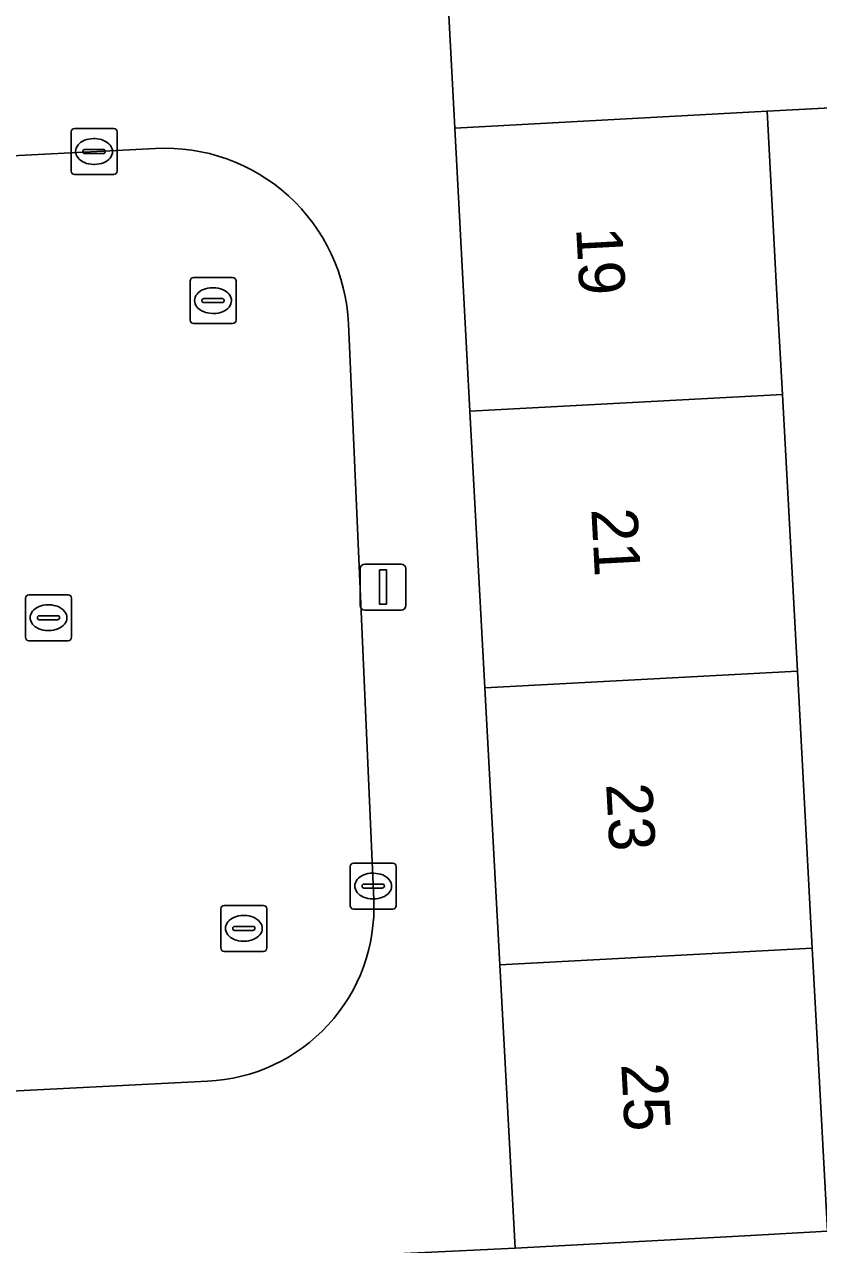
# Model space of a CAD drawing. Extents: x 161084 to 161928, y 385354 to 386522.
# Drawn here: x 161702.9 to 161720.17, y 385911.78 to 385938.31 of the extents above; entities that cross this region are included whole.
import ezdxf

# ---------------------------------------------------------------- set-up
doc = ezdxf.new("R2010")
doc.units = 0
for name, color, linetype in [('IMGEO_Erf', 7, 'Continuous'), ('IMGEO_Kolk', 7, 'Continuous'), ('IMGEO_Lichtmast', 7, 'Continuous'), ('IMGEO_Muur', 7, 'Continuous'), ('IMGEO_Pand', 7, 'Continuous'), ('IMGEO_Pand_nummerreeks', 7, 'Continuous'), ('IMGEO_Rijbaan_lokaal_open', 7, 'Continuous'), ('IMGEO_Rioolput', 7, 'Continuous'), ('IMGEO_Voetpad_open', 7, 'Continuous')]:
    doc.layers.add(name, color=color, linetype=linetype)

msp = doc.modelspace()

# ---------------------------------------------------------------- linework, layer by layer
at = {"layer": 'IMGEO_Erf'}
msp.add_lwpolyline([(161730.374, 385937.016), (161719.052, 385936.425), (161719.26, 385932.569), (161719.384, 385930.266), (161719.71, 385924.245), (161720.035, 385918.223), (161720.142, 385916.24), (161720.367, 385912.065), (161718.565, 385911.968), (161713.572, 385911.698)], dxfattribs=at)
at = {"layer": 'IMGEO_Kolk'}
for p, q in [((161703.915, 385935.121), (161703.915, 385935.973)), ((161703.99, 385936.047), (161704.842, 385936.047)), ((161704.916, 385935.973), (161704.916, 385935.121)), ((161704.403, 385935.827), (161704.428, 385935.827)), ((161704.174, 385935.541), (161704.174, 385935.553)), ((161704.612, 385935.504), (161704.214, 385935.504)), ((161704.217, 385935.59), (161704.615, 385935.59)), ((161704.658, 385935.553), (161704.658, 385935.541)), ((161704.426, 385935.267), (161704.401, 385935.267)), ((161704.842, 385935.047), (161703.99, 385935.047)), ((161702.924, 385924.982), (161702.924, 385925.834)), ((161702.999, 385925.908), (161703.851, 385925.908)), ((161703.925, 385925.834), (161703.925, 385924.982)), ((161703.412, 385925.688), (161703.437, 385925.688)), ((161703.183, 385925.402), (161703.183, 385925.414)), ((161703.621, 385925.365), (161703.223, 385925.365)), ((161703.226, 385925.451), (161703.624, 385925.451)), ((161703.667, 385925.414), (161703.667, 385925.402)), ((161703.435, 385925.128), (161703.41, 385925.128)), ((161703.851, 385924.908), (161702.999, 385924.908)), ((161709.985, 385919.146), (161709.985, 385919.998)), ((161710.06, 385920.072), (161710.912, 385920.072)), ((161710.986, 385919.998), (161710.986, 385919.146)), ((161710.473, 385919.852), (161710.498, 385919.852)), ((161710.244, 385919.566), (161710.244, 385919.578)), ((161710.682, 385919.529), (161710.284, 385919.529)), ((161710.287, 385919.615), (161710.685, 385919.615)), ((161710.728, 385919.578), (161710.728, 385919.566)), ((161710.496, 385919.292), (161710.471, 385919.292)), ((161710.912, 385919.072), (161710.06, 385919.072))]:
    msp.add_line(p, q, dxfattribs=at)
for points in [[(161703.915, 385935.121), (161703.915, 385935.973)], [(161703.99, 385936.047), (161704.842, 385936.047)], [(161704.916, 385935.973), (161704.916, 385935.121)], [(161704.842, 385935.047), (161703.99, 385935.047)], [(161702.924, 385924.982), (161702.924, 385925.834)], [(161702.999, 385925.908), (161703.851, 385925.908)], [(161703.925, 385925.834), (161703.925, 385924.982)], [(161703.851, 385924.908), (161702.999, 385924.908)], [(161709.985, 385919.146), (161709.985, 385919.998)], [(161710.06, 385920.072), (161710.912, 385920.072)], [(161710.986, 385919.998), (161710.986, 385919.146)], [(161710.912, 385919.072), (161710.06, 385919.072)]]:
    msp.add_lwpolyline(points, dxfattribs=at)
for centre, radius, start, end in [((161703.992, 385935.971), 0.0765, 91.552, 178.448), ((161703.992, 385935.971), 0.0765, 91.552, 178.448), ((161704.84, 385935.971), 0.0765, 1.552, 88.448), ((161704.84, 385935.971), 0.0765, 1.552, 88.448), ((161704.214, 385935.55), 0.0403, 85.8775, 175.7526), ((161704.211, 385935.54), 0.0366, 178.938, 274.7102), ((161704.615, 385935.547), 0.043, 264.8664, 352.4533), ((161704.619, 385935.552), 0.0386, 1.7309, 96.639), ((161703.992, 385935.123), 0.0765, 181.552, 268.448), ((161703.992, 385935.123), 0.0765, 181.552, 268.448), ((161704.84, 385935.123), 0.0765, 271.552, 358.448), ((161704.84, 385935.123), 0.0765, 271.552, 358.448), ((161703.001, 385925.832), 0.0765, 91.552, 178.448), ((161703.001, 385925.832), 0.0765, 91.552, 178.448), ((161703.849, 385925.832), 0.0765, 1.552, 88.448), ((161703.849, 385925.832), 0.0765, 1.552, 88.448), ((161703.223, 385925.411), 0.0403, 85.8775, 175.7526), ((161703.22, 385925.401), 0.0366, 178.938, 274.7102), ((161703.624, 385925.408), 0.043, 264.8664, 352.4533), ((161703.628, 385925.413), 0.0386, 1.7309, 96.639), ((161703.001, 385924.984), 0.0765, 181.552, 268.448), ((161703.001, 385924.984), 0.0765, 181.552, 268.448), ((161703.849, 385924.984), 0.0765, 271.552, 358.448), ((161703.849, 385924.984), 0.0765, 271.552, 358.448), ((161710.062, 385919.996), 0.0765, 91.552, 178.448), ((161710.062, 385919.996), 0.0765, 91.552, 178.448), ((161710.91, 385919.996), 0.0765, 1.552, 88.448), ((161710.91, 385919.996), 0.0765, 1.552, 88.448), ((161710.284, 385919.575), 0.0403, 85.8775, 175.7526), ((161710.281, 385919.565), 0.0366, 178.938, 274.7102), ((161710.685, 385919.572), 0.043, 264.8664, 352.4533), ((161710.689, 385919.577), 0.0386, 1.7309, 96.639), ((161710.062, 385919.148), 0.0765, 181.552, 268.448), ((161710.062, 385919.148), 0.0765, 181.552, 268.448), ((161710.91, 385919.148), 0.0765, 271.552, 358.448), ((161710.91, 385919.148), 0.0765, 271.552, 358.448)]:
    msp.add_arc(centre, radius, start, end, dxfattribs=at)
for centre, major_axis, ratio, start_param, end_param in [((161704.402, 385935.547), (-0.387, 0.002), 0.722429, 4.712389, 7.853982), ((161704.427, 385935.547), (-0.39, 0.002), 0.717154, 1.570796, 4.712389), ((161703.411, 385925.408), (-0.387, 0.002), 0.722429, 4.712389, 7.853982), ((161703.436, 385925.408), (-0.39, 0.002), 0.717154, 1.570796, 4.712389), ((161710.472, 385919.572), (-0.387, 0.002), 0.722429, 4.712389, 7.853982), ((161710.497, 385919.572), (-0.39, 0.002), 0.717154, 1.570796, 4.712389)]:
    msp.add_ellipse(centre, major_axis=major_axis, ratio=ratio, start_param=start_param, end_param=end_param, dxfattribs=at)
at = {"layer": 'IMGEO_Lichtmast'}
for p, q in [((161710.205, 385925.675), (161710.205, 385926.475)), ((161710.205, 385926.475), (161710.205, 385925.675)), ((161710.305, 385926.575), (161711.095, 385926.575)), ((161711.095, 385926.575), (161710.305, 385926.575)), ((161711.195, 385926.475), (161711.195, 385925.675)), ((161711.195, 385925.675), (161711.195, 385926.475)), ((161711.095, 385925.575), (161710.305, 385925.575)), ((161710.305, 385925.575), (161711.095, 385925.575))]:
    msp.add_line(p, q, dxfattribs=at)
msp.add_lwpolyline([(161710.625, 385926.45), (161710.775, 385926.45), (161710.775, 385925.7), (161710.625, 385925.7), (161710.625, 385926.45)], dxfattribs=at)
for centre, start, end in [((161710.305, 385926.475), 90, 180), ((161710.305, 385926.475), 90, 180), ((161711.095, 385926.475), 0, 90), ((161711.095, 385926.475), 360, 90), ((161710.305, 385925.675), 180, 270), ((161710.305, 385925.675), 180, 270), ((161711.095, 385925.675), 270, 0), ((161711.095, 385925.675), 270, 0)]:
    msp.add_arc(centre, 0.1, start, end, dxfattribs=at)
at = {"layer": 'IMGEO_Muur'}
msp.add_lwpolyline([(161732.082, 385937.105), (161719.052, 385936.425)], dxfattribs=at)
at = {"layer": 'IMGEO_Pand'}
for points in [[(161712.59, 385929.901), (161719.384, 385930.266), (161719.26, 385932.569), (161719.052, 385936.425), (161712.258, 385936.058)], [(161712.915, 385923.88), (161719.71, 385924.245), (161719.384, 385930.266), (161712.59, 385929.901)], [(161713.24, 385917.858), (161720.035, 385918.223), (161719.71, 385924.245), (161712.915, 385923.88)], [(161713.572, 385911.698), (161718.565, 385911.968), (161720.367, 385912.065), (161720.142, 385916.24), (161720.035, 385918.223), (161713.24, 385917.858)]]:
    msp.add_lwpolyline(points, close=True, dxfattribs=at)
at = {"layer": 'IMGEO_Rijbaan_lokaal_open'}
for points in [[(161705.751, 385935.615), (161688.172, 385934.712)], [(161710.498, 385919.277), (161709.947, 385931.801)], [(161682.225, 385914.079), (161706.88, 385915.331)]]:
    msp.add_lwpolyline(points, dxfattribs=at)
for centre, radius, start, end in [((161705.955, 385931.624), 3.996, 2.5339, 92.9269), ((161706.719, 385919.111), 3.783, 272.4456, 2.5203)]:
    msp.add_arc(centre, radius, start, end, dxfattribs=at)
at = {"layer": 'IMGEO_Rioolput'}
for p, q in [((161706.502, 385931.879), (161706.502, 385932.731)), ((161706.577, 385932.805), (161707.429, 385932.805)), ((161707.503, 385932.731), (161707.503, 385931.879)), ((161706.99, 385932.585), (161707.015, 385932.585)), ((161706.761, 385932.299), (161706.761, 385932.311)), ((161707.199, 385932.262), (161706.801, 385932.262)), ((161706.804, 385932.348), (161707.202, 385932.348)), ((161707.245, 385932.311), (161707.245, 385932.299)), ((161707.013, 385932.025), (161706.988, 385932.025)), ((161707.429, 385931.805), (161706.577, 385931.805)), ((161707.172, 385918.226), (161707.172, 385919.078)), ((161707.247, 385919.152), (161708.099, 385919.152)), ((161707.66, 385918.932), (161707.685, 385918.932)), ((161708.173, 385919.078), (161708.173, 385918.226)), ((161707.474, 385918.695), (161707.872, 385918.695)), ((161707.431, 385918.646), (161707.431, 385918.658)), ((161707.869, 385918.609), (161707.471, 385918.609)), ((161707.915, 385918.658), (161707.915, 385918.646)), ((161708.099, 385918.152), (161707.247, 385918.152)), ((161707.683, 385918.372), (161707.658, 385918.372))]:
    msp.add_line(p, q, dxfattribs=at)
for points in [[(161706.502, 385931.879), (161706.502, 385932.731)], [(161706.577, 385932.805), (161707.429, 385932.805)], [(161707.503, 385932.731), (161707.503, 385931.879)], [(161707.429, 385931.805), (161706.577, 385931.805)], [(161707.172, 385918.226), (161707.172, 385919.078)], [(161707.247, 385919.152), (161708.099, 385919.152)], [(161708.173, 385919.078), (161708.173, 385918.226)], [(161708.099, 385918.152), (161707.247, 385918.152)]]:
    msp.add_lwpolyline(points, dxfattribs=at)
for centre, radius, start, end in [((161706.579, 385932.729), 0.0765, 91.552, 178.448), ((161706.579, 385932.729), 0.0765, 91.552, 178.448), ((161707.427, 385932.729), 0.0765, 1.552, 88.448), ((161707.427, 385932.729), 0.0765, 1.552, 88.448), ((161706.801, 385932.308), 0.0403, 85.8775, 175.7526), ((161706.798, 385932.298), 0.0366, 178.938, 274.7102), ((161707.202, 385932.305), 0.043, 264.8664, 352.4533), ((161707.206, 385932.31), 0.0386, 1.7309, 96.639), ((161706.579, 385931.881), 0.0765, 181.552, 268.448), ((161706.579, 385931.881), 0.0765, 181.552, 268.448), ((161707.427, 385931.881), 0.0765, 271.552, 358.448), ((161707.427, 385931.881), 0.0765, 271.552, 358.448), ((161707.249, 385919.076), 0.0765, 91.552, 178.448), ((161707.249, 385919.076), 0.0765, 91.552, 178.448), ((161708.097, 385919.076), 0.0765, 1.552, 88.448), ((161708.097, 385919.076), 0.0765, 1.552, 88.448), ((161707.471, 385918.655), 0.0403, 85.8775, 175.7526), ((161707.876, 385918.657), 0.0386, 1.7309, 96.639), ((161707.468, 385918.645), 0.0366, 178.938, 274.7102), ((161707.872, 385918.652), 0.043, 264.8664, 352.4533), ((161707.249, 385918.228), 0.0765, 181.552, 268.448), ((161707.249, 385918.228), 0.0765, 181.552, 268.448), ((161708.097, 385918.228), 0.0765, 271.552, 358.448), ((161708.097, 385918.228), 0.0765, 271.552, 358.448)]:
    msp.add_arc(centre, radius, start, end, dxfattribs=at)
for centre, major_axis, ratio, start_param, end_param in [((161706.989, 385932.305), (-0.387, 0.002), 0.722429, 4.712389, 7.853982), ((161707.014, 385932.305), (-0.39, 0.002), 0.717154, 1.570796, 4.712389), ((161707.659, 385918.652), (-0.387, 0.002), 0.722429, 4.712389, 7.853982), ((161707.684, 385918.652), (-0.39, 0.002), 0.717154, 1.570796, 4.712389)]:
    msp.add_ellipse(centre, major_axis=major_axis, ratio=ratio, start_param=start_param, end_param=end_param, dxfattribs=at)
at = {"layer": 'IMGEO_Voetpad_open'}
for points in [[(161712.258, 385936.058), (161712.058, 385939.882), (161709.367, 385939.711), (161707.821, 385939.613), (161700.855, 385939.262), (161694.068, 385938.921), (161687.106, 385938.57), (161686.765, 385945.344), (161685.993, 385961.287), (161685.924, 385962.703), (161684.953, 385962.614), (161683.271, 385996.206), (161683.081, 386000), (161683.07, 386000.212)], [(161723.186, 385940.589), (161712.058, 385939.882), (161712.258, 385936.058), (161719.052, 385936.425), (161730.374, 385937.016)], [(161632.669, 385907.707), (161655.56, 385908.767), (161657.359, 385908.851), (161669.646, 385909.42), (161671.464, 385909.504), (161677.638, 385909.829), (161678.671, 385909.884), (161683.68, 385910.148), (161689.722, 385910.467), (161695.763, 385910.785), (161701.805, 385911.103), (161707.98, 385911.429), (161713.572, 385911.698), (161713.24, 385917.858), (161712.915, 385923.88), (161712.59, 385929.901), (161712.258, 385936.058)], [(161688.172, 385934.712), (161705.751, 385935.615)], [(161709.947, 385931.801), (161710.498, 385919.277)], [(161706.88, 385915.331), (161682.225, 385914.079)]]:
    msp.add_lwpolyline(points, dxfattribs=at)
for centre, radius, start, end in [((161705.955, 385931.624), 3.996, 2.5339, 92.9269), ((161706.719, 385919.111), 3.783, 272.4456, 2.5203)]:
    msp.add_arc(centre, radius, start, end, dxfattribs=at)

# ---------------------------------------------------------------- texts
at = {"layer": 'IMGEO_Pand_nummerreeks'}
for s, p in [('19', (161714.899, 385933.883)), ('21', (161715.229, 385927.771)), ('23', (161715.551, 385921.794)), ('25', (161715.88, 385915.704))]:
    msp.add_text(s, height=1, rotation=273.0876, dxfattribs=at).set_placement(p)

doc.saveas('drawing.dxf')
